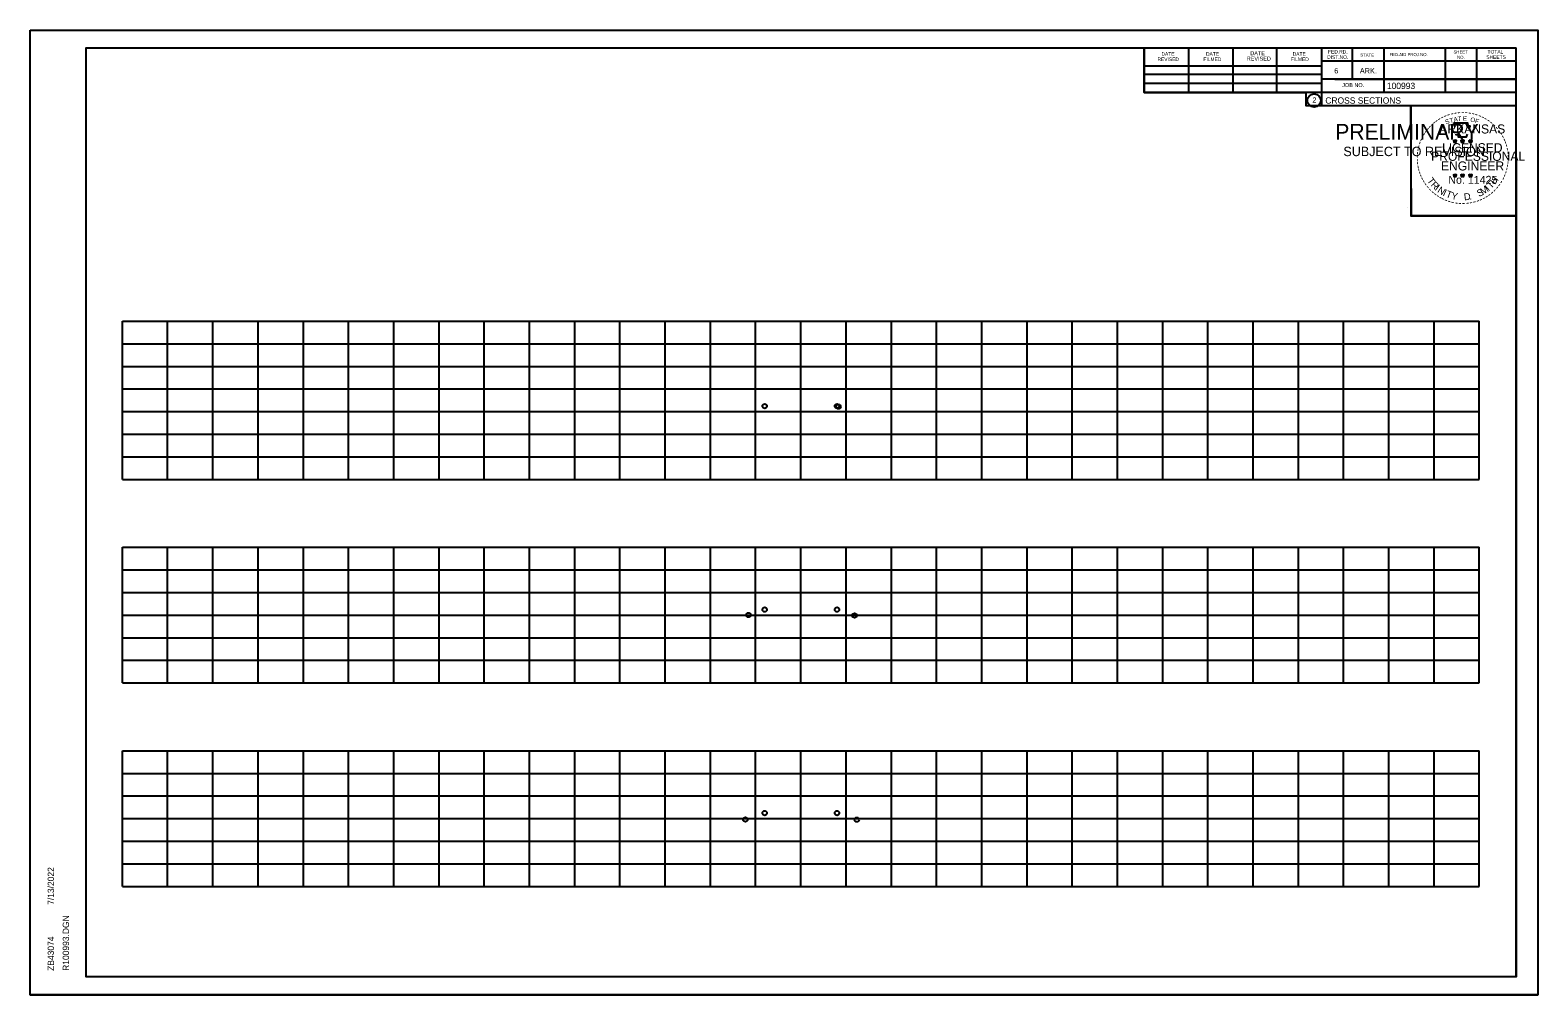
# Model space of a CAD drawing. Extents: x 4667 to 1632277, y -2100 to 724501.
# Drawn here: x 6302.5 to 6635.8, y -1750.4 to -1537.1 of the extents above; entities that cross this region are included whole.
import ezdxf

# ---------------------------------------------------------------- set-up
doc = ezdxf.new("R2010")
doc.units = 0
doc.layers.add('R_Grid', color=7, linetype='Continuous')
doc.layers.add('R_No Plot', color=7, linetype='Continuous')

msp = doc.modelspace()

# ---------------------------------------------------------------- linework, layer by layer
at = {"layer": 'R_Grid'}
for p, q in [((6322.86, -1601.44), (6622.86, -1601.44)), ((6322.86, -1636.44), (6322.86, -1601.44)), ((6332.86, -1636.44), (6332.86, -1601.44)), ((6342.86, -1636.44), (6342.86, -1601.44)), ((6352.86, -1636.44), (6352.86, -1601.44)), ((6362.86, -1636.44), (6362.86, -1601.44)), ((6372.86, -1636.44), (6372.86, -1601.44)), ((6382.86, -1636.44), (6382.86, -1601.44)), ((6392.86, -1636.44), (6392.86, -1601.44)), ((6402.86, -1636.44), (6402.86, -1601.44)), ((6412.86, -1636.44), (6412.86, -1601.44)), ((6422.86, -1636.44), (6422.86, -1601.44)), ((6432.86, -1636.44), (6432.86, -1601.44)), ((6442.86, -1636.44), (6442.86, -1601.44)), ((6452.86, -1636.44), (6452.86, -1601.44)), ((6462.86, -1636.44), (6462.86, -1601.44)), ((6472.86, -1636.44), (6472.86, -1601.44)), ((6482.86, -1636.44), (6482.86, -1601.44)), ((6492.86, -1636.44), (6492.86, -1601.44)), ((6502.86, -1636.44), (6502.86, -1601.44)), ((6512.86, -1636.44), (6512.86, -1601.44)), ((6522.86, -1636.44), (6522.86, -1601.44)), ((6532.86, -1636.44), (6532.86, -1601.44)), ((6542.86, -1636.44), (6542.86, -1601.44)), ((6552.86, -1636.44), (6552.86, -1601.44)), ((6562.86, -1636.44), (6562.86, -1601.44)), ((6572.86, -1636.44), (6572.86, -1601.44)), ((6582.86, -1636.44), (6582.86, -1601.44)), ((6592.86, -1636.44), (6592.86, -1601.44)), ((6602.86, -1636.44), (6602.86, -1601.44)), ((6612.86, -1636.44), (6612.86, -1601.44)), ((6622.86, -1636.44), (6622.86, -1601.44)), ((6322.86, -1606.44), (6622.86, -1606.44)), ((6322.86, -1611.44), (6622.86, -1611.44)), ((6322.86, -1616.44), (6622.86, -1616.44)), ((6322.86, -1621.44), (6622.86, -1621.44)), ((6322.86, -1626.44), (6622.86, -1626.44)), ((6322.86, -1631.44), (6622.86, -1631.44)), ((6322.86, -1636.44), (6622.86, -1636.44)), ((6322.86, -1651.44), (6622.86, -1651.44)), ((6322.86, -1681.44), (6322.86, -1651.44)), ((6332.86, -1681.44), (6332.86, -1651.44)), ((6342.86, -1681.44), (6342.86, -1651.44)), ((6352.86, -1681.44), (6352.86, -1651.44)), ((6362.86, -1681.44), (6362.86, -1651.44)), ((6372.86, -1681.44), (6372.86, -1651.44)), ((6382.86, -1681.44), (6382.86, -1651.44)), ((6392.86, -1681.44), (6392.86, -1651.44)), ((6402.86, -1681.44), (6402.86, -1651.44)), ((6412.86, -1681.44), (6412.86, -1651.44)), ((6422.86, -1681.44), (6422.86, -1651.44)), ((6432.86, -1681.44), (6432.86, -1651.44)), ((6442.86, -1681.44), (6442.86, -1651.44)), ((6452.86, -1681.44), (6452.86, -1651.44)), ((6462.86, -1681.44), (6462.86, -1651.44)), ((6472.86, -1681.44), (6472.86, -1651.44)), ((6482.86, -1681.44), (6482.86, -1651.44)), ((6492.86, -1681.44), (6492.86, -1651.44)), ((6502.86, -1681.44), (6502.86, -1651.44)), ((6512.86, -1681.44), (6512.86, -1651.44)), ((6522.86, -1681.44), (6522.86, -1651.44)), ((6532.86, -1681.44), (6532.86, -1651.44)), ((6542.86, -1681.44), (6542.86, -1651.44)), ((6552.86, -1681.44), (6552.86, -1651.44)), ((6562.86, -1681.44), (6562.86, -1651.44)), ((6572.86, -1681.44), (6572.86, -1651.44)), ((6582.86, -1681.44), (6582.86, -1651.44)), ((6592.86, -1681.44), (6592.86, -1651.44)), ((6602.86, -1681.44), (6602.86, -1651.44)), ((6612.86, -1681.44), (6612.86, -1651.44)), ((6622.86, -1681.44), (6622.86, -1651.44)), ((6322.86, -1656.44), (6622.86, -1656.44)), ((6322.86, -1661.44), (6622.86, -1661.44)), ((6322.86, -1666.44), (6622.86, -1666.44)), ((6322.86, -1671.44), (6622.86, -1671.44)), ((6322.86, -1676.44), (6622.86, -1676.44)), ((6322.86, -1681.44), (6622.86, -1681.44)), ((6322.86, -1696.44), (6622.86, -1696.44)), ((6322.86, -1726.44), (6322.86, -1696.44)), ((6332.86, -1726.44), (6332.86, -1696.44)), ((6342.86, -1726.44), (6342.86, -1696.44)), ((6352.86, -1726.44), (6352.86, -1696.44)), ((6362.86, -1726.44), (6362.86, -1696.44)), ((6372.86, -1726.44), (6372.86, -1696.44)), ((6382.86, -1726.44), (6382.86, -1696.44)), ((6392.86, -1726.44), (6392.86, -1696.44)), ((6402.86, -1726.44), (6402.86, -1696.44)), ((6412.86, -1726.44), (6412.86, -1696.44)), ((6422.86, -1726.44), (6422.86, -1696.44)), ((6432.86, -1726.44), (6432.86, -1696.44)), ((6442.86, -1726.44), (6442.86, -1696.44)), ((6452.86, -1726.44), (6452.86, -1696.44)), ((6462.86, -1726.44), (6462.86, -1696.44)), ((6472.86, -1726.44), (6472.86, -1696.44)), ((6482.86, -1726.44), (6482.86, -1696.44)), ((6492.86, -1726.44), (6492.86, -1696.44)), ((6502.86, -1726.44), (6502.86, -1696.44)), ((6512.86, -1726.44), (6512.86, -1696.44)), ((6522.86, -1726.44), (6522.86, -1696.44)), ((6532.86, -1726.44), (6532.86, -1696.44)), ((6542.86, -1726.44), (6542.86, -1696.44)), ((6552.86, -1726.44), (6552.86, -1696.44)), ((6562.86, -1726.44), (6562.86, -1696.44)), ((6572.86, -1726.44), (6572.86, -1696.44)), ((6582.86, -1726.44), (6582.86, -1696.44)), ((6592.86, -1726.44), (6592.86, -1696.44)), ((6602.86, -1726.44), (6602.86, -1696.44)), ((6612.86, -1726.44), (6612.86, -1696.44)), ((6622.86, -1726.44), (6622.86, -1696.44)), ((6322.86, -1701.44), (6622.86, -1701.44)), ((6322.86, -1706.44), (6622.86, -1706.44)), ((6322.86, -1711.44), (6622.86, -1711.44)), ((6322.86, -1716.44), (6622.86, -1716.44)), ((6322.86, -1721.44), (6622.86, -1721.44)), ((6322.86, -1726.44), (6622.86, -1726.44))]:
    msp.add_line(p, q, dxfattribs=at)
at = {"layer": 'R_No Plot'}
for p, q in [((6302.46, -1537.09), (6635.8, -1537.09)), ((6314.86, -1540.98), (6631.04, -1540.98)), ((6314.86, -1746.44), (6314.86, -1540.98)), ((6467.38, -1541.24), (6467.38, -1541.24)), ((6467.38, -1541.24), (6467.38, -1541.24)), ((6548.78, -1550.86), (6548.78, -1540.98)), ((6558.64, -1550.86), (6558.64, -1541.18)), ((6568.4, -1550.86), (6568.4, -1541.18)), ((6578.08, -1550.86), (6578.08, -1541.18)), ((6587.94, -1540.98), (6587.94, -1553.78)), ((6594.78, -1540.98), (6594.78, -1547.92)), ((6601.72, -1540.98), (6601.72, -1550.86)), ((6615.3, -1540.98), (6615.3, -1550.86)), ((6622.24, -1540.98), (6622.24, -1550.86)), ((6631.04, -1746.44), (6631.04, -1540.98)), ((6548.78, -1545), (6587.94, -1545)), ((6631.04, -1543.92), (6587.94, -1543.92)), ((6631.04, -1543.9), (6631.04, -1543.9)), ((6548.78, -1546.86), (6587.94, -1546.86)), ((6548.78, -1550.86), (6548.78, -1548.8)), ((6548.78, -1548.8), (6587.94, -1548.8)), ((6631.04, -1547.92), (6587.94, -1547.92)), ((6590.9, -1547.92), (6631.04, -1547.92)), ((6631.04, -1550.86), (6548.78, -1550.86)), ((6587.94, -1553.78), (6631.04, -1553.78)), ((6617.13, -1561.53), (6617.48, -1561.64)), ((6617.13, -1561.53), (6617.38, -1561.57)), ((6617.13, -1561.53), (6617.37, -1561.65)), ((6617.26, -1561.94), (6617.48, -1561.64)), ((6617.26, -1561.94), (6617.39, -1561.69)), ((6617.26, -1561.94), (6617.48, -1561.72)), ((6617.48, -1561.28), (6617.44, -1561.53)), ((6617.48, -1561.64), (6617.48, -1561.28)), ((6617.48, -1561.28), (6617.53, -1561.53)), ((6617.83, -1561.53), (6617.48, -1561.64)), ((6617.69, -1561.94), (6617.48, -1561.64)), ((6617.69, -1561.94), (6617.48, -1561.72)), ((6617.83, -1561.53), (6617.54, -1561.58)), ((6617.69, -1561.94), (6617.55, -1561.65)), ((6617.83, -1561.53), (6617.62, -1561.63)), ((6618.8, -1561.53), (6619.15, -1561.64)), ((6618.8, -1561.53), (6619.05, -1561.57)), ((6618.8, -1561.53), (6619.04, -1561.65)), ((6618.93, -1561.94), (6619.15, -1561.64)), ((6618.93, -1561.94), (6619.06, -1561.69)), ((6618.93, -1561.94), (6619.15, -1561.72)), ((6619.15, -1561.28), (6619.11, -1561.53)), ((6619.15, -1561.64), (6619.15, -1561.28)), ((6619.15, -1561.28), (6619.2, -1561.53)), ((6619.5, -1561.53), (6619.15, -1561.64)), ((6619.36, -1561.94), (6619.15, -1561.64)), ((6619.36, -1561.94), (6619.15, -1561.72)), ((6619.5, -1561.53), (6619.21, -1561.58)), ((6619.36, -1561.94), (6619.22, -1561.65)), ((6619.5, -1561.53), (6619.29, -1561.63)), ((6620.56, -1561.54), (6620.91, -1561.65)), ((6620.56, -1561.54), (6620.82, -1561.59)), ((6620.56, -1561.54), (6620.8, -1561.66)), ((6620.7, -1561.95), (6620.91, -1561.65)), ((6620.7, -1561.95), (6620.82, -1561.71)), ((6620.7, -1561.95), (6620.91, -1561.73)), ((6620.91, -1561.29), (6620.87, -1561.54)), ((6620.91, -1561.65), (6620.91, -1561.29)), ((6620.91, -1561.29), (6620.96, -1561.54)), ((6621.26, -1561.54), (6620.91, -1561.65)), ((6621.13, -1561.95), (6620.91, -1561.65)), ((6621.13, -1561.95), (6620.91, -1561.74)), ((6621.26, -1561.54), (6620.97, -1561.59)), ((6621.13, -1561.95), (6620.99, -1561.66)), ((6621.26, -1561.54), (6621.06, -1561.64)), ((6617.13, -1569.1), (6617.47, -1569.21)), ((6617.13, -1569.1), (6617.38, -1569.15)), ((6617.13, -1569.1), (6617.36, -1569.22)), ((6617.26, -1569.51), (6617.47, -1569.21)), ((6617.26, -1569.51), (6617.38, -1569.27)), ((6617.26, -1569.51), (6617.47, -1569.29)), ((6617.47, -1568.85), (6617.43, -1569.1)), ((6617.47, -1569.21), (6617.47, -1568.85)), ((6617.47, -1568.85), (6617.52, -1569.1)), ((6617.82, -1569.1), (6617.47, -1569.21)), ((6617.69, -1569.51), (6617.47, -1569.21)), ((6617.69, -1569.51), (6617.47, -1569.3)), ((6617.82, -1569.1), (6617.54, -1569.15)), ((6617.69, -1569.51), (6617.55, -1569.22)), ((6617.82, -1569.1), (6617.62, -1569.2)), ((6618.79, -1569.1), (6619.14, -1569.21)), ((6618.79, -1569.1), (6619.05, -1569.15)), ((6618.79, -1569.1), (6619.03, -1569.22)), ((6618.93, -1569.51), (6619.14, -1569.21)), ((6618.93, -1569.51), (6619.05, -1569.27)), ((6618.93, -1569.51), (6619.14, -1569.29)), ((6619.14, -1568.85), (6619.1, -1569.1)), ((6619.14, -1569.21), (6619.14, -1568.85)), ((6619.14, -1568.85), (6619.19, -1569.1)), ((6619.49, -1569.1), (6619.14, -1569.21)), ((6619.36, -1569.51), (6619.14, -1569.21)), ((6619.36, -1569.51), (6619.14, -1569.3)), ((6619.49, -1569.1), (6619.2, -1569.15)), ((6619.36, -1569.51), (6619.22, -1569.22)), ((6619.49, -1569.1), (6619.29, -1569.2)), ((6620.56, -1569.11), (6620.91, -1569.22)), ((6620.56, -1569.11), (6620.81, -1569.16)), ((6620.56, -1569.11), (6620.8, -1569.23)), ((6620.69, -1569.52), (6620.91, -1569.22)), ((6620.69, -1569.52), (6620.82, -1569.28)), ((6620.69, -1569.52), (6620.91, -1569.3)), ((6620.91, -1568.86), (6620.87, -1569.11)), ((6620.91, -1569.22), (6620.91, -1568.86)), ((6620.91, -1568.86), (6620.96, -1569.11)), ((6621.26, -1569.11), (6620.91, -1569.22)), ((6621.12, -1569.52), (6620.91, -1569.22)), ((6621.12, -1569.52), (6620.91, -1569.31)), ((6621.26, -1569.11), (6620.97, -1569.16)), ((6621.12, -1569.52), (6620.99, -1569.23)), ((6621.26, -1569.11), (6621.05, -1569.21)), ((6607.08, -1576.24), (6607.08, -1576.24)), ((6314.86, -1746.44), (6314.86, -1746.44)), ((6631.04, -1746.44), (6314.86, -1746.44)), ((6302.46, -1750.42), (6635.8, -1750.42))]:
    msp.add_line(p, q, dxfattribs=at)
for points in [[(6302.46, -1537.09), (6635.8, -1537.09), (6635.8, -1750.43), (6302.46, -1750.43)], [(6548.78, -1540.98), (6548.78, -1550.86), (6584.52, -1550.86), (6584.52, -1553.78), (6607.72, -1553.78), (6607.72, -1578.12), (6631.04, -1578.12), (6631.04, -1746.44), (6314.86, -1746.44), (6314.86, -1540.98)], [(6607.72, -1553.78), (6630.92, -1553.78), (6631.04, -1578.12), (6607.84, -1578.12)]]:
    msp.add_lwpolyline(points, close=True, dxfattribs=at)
for points in [[(6617.17, -1557.65), (6617.44, -1558.48)], [(6620.68, -1558.57), (6620.82, -1558.29), (6620.14, -1558.31), (6620.29, -1557.65), (6617.17, -1557.65)], [(6617.48, -1561.28), (6617.69, -1561.94), (6617.13, -1561.53), (6617.83, -1561.53), (6617.26, -1561.94), (6617.48, -1561.28)], [(6617.66, -1560.07), (6617.66, -1560.16), (6618.23, -1560.18), (6618.17, -1560.65), (6620.04, -1560.65), (6620.24, -1560.12)], [(6619.15, -1561.28), (6619.36, -1561.94), (6618.8, -1561.53), (6619.5, -1561.53), (6618.93, -1561.94), (6619.15, -1561.28)], [(6620.91, -1561.29), (6621.13, -1561.95), (6620.56, -1561.54), (6621.26, -1561.54), (6620.7, -1561.95), (6620.91, -1561.29)], [(6617.47, -1568.85), (6617.69, -1569.51), (6617.13, -1569.1), (6617.82, -1569.1), (6617.26, -1569.51), (6617.47, -1568.85)], [(6619.14, -1568.85), (6619.36, -1569.51), (6618.79, -1569.1), (6619.49, -1569.1), (6618.93, -1569.51), (6619.14, -1568.85)], [(6620.91, -1568.86), (6621.12, -1569.52), (6620.56, -1569.11), (6621.26, -1569.11), (6620.69, -1569.52), (6620.91, -1568.86)]]:
    msp.add_lwpolyline(points, dxfattribs=at)
for centre, radius in [((6586.33, -1552.65), 1.47), ((6617.48, -1561.64), 0.172), ((6617.48, -1561.64), 0.145), ((6617.48, -1561.64), 0.116), ((6617.48, -1561.64), 0.0991), ((6617.48, -1561.64), 0.0747), ((6617.48, -1561.64), 0.0495), ((6617.48, -1561.64), 0.0296), ((6619.15, -1561.64), 0.172), ((6619.15, -1561.64), 0.145), ((6619.15, -1561.64), 0.116), ((6619.15, -1561.64), 0.0991), ((6619.15, -1561.64), 0.0747), ((6619.15, -1561.64), 0.0495), ((6619.15, -1561.64), 0.0296), ((6620.91, -1561.65), 0.172), ((6620.91, -1561.65), 0.145), ((6620.91, -1561.65), 0.116), ((6620.91, -1561.65), 0.0991), ((6620.91, -1561.65), 0.0747), ((6620.91, -1561.65), 0.0495), ((6620.91, -1561.65), 0.0296), ((6617.47, -1569.21), 0.172), ((6617.47, -1569.21), 0.145), ((6617.47, -1569.21), 0.116), ((6617.47, -1569.21), 0.0991), ((6617.47, -1569.21), 0.0747), ((6617.47, -1569.21), 0.0495), ((6617.47, -1569.21), 0.0296), ((6619.14, -1569.21), 0.172), ((6619.14, -1569.21), 0.145), ((6619.14, -1569.21), 0.116), ((6619.14, -1569.21), 0.0991), ((6619.14, -1569.21), 0.0747), ((6619.14, -1569.21), 0.0495), ((6619.14, -1569.21), 0.0296), ((6620.91, -1569.22), 0.172), ((6620.91, -1569.22), 0.145), ((6620.91, -1569.22), 0.116), ((6620.91, -1569.22), 0.0991), ((6620.91, -1569.22), 0.0747), ((6620.91, -1569.22), 0.0495), ((6620.91, -1569.22), 0.0296), ((6464.86, -1620.23), 0.5), ((6480.86, -1620.23), 0.5), ((6481.18, -1620.34), 0.5), ((6461.27, -1666.43), 0.5), ((6464.86, -1665.23), 0.5), ((6480.86, -1665.23), 0.5), ((6484.73, -1666.52), 0.5), ((6464.86, -1710.23), 0.5), ((6480.86, -1710.23), 0.5), ((6460.58, -1711.66), 0.5), ((6485.24, -1711.69), 0.5)]:
    msp.add_circle(centre, radius, dxfattribs=at)

# ---------------------------------------------------------------- texts
for s, height, rotation, p in [('REVISED', 0.782, 360, (6551.7, -1543.92)), ('DATE', 0.782, 360, (6552.58, -1542.74)), ('FILMED', 0.782, 360, (6561.86, -1543.92)), ('DATE', 0.782, 360, (6562.44, -1542.74)), ('REVISED', 0.879, 360, (6571.44, -1543.82)), ('DATE', 0.879, 360, (6572.22, -1542.64)), ('FILMED', 0.782, 360, (6581.2, -1543.92)), ('DATE', 0.782, 360, (6581.6, -1542.74)), ('DIST.NO.', 0.782, 360, (6589.22, -1543.44)), ('FED.RD.', 0.782, 360, (6589.42, -1542.26)), ('STATE', 0.684, 360, (6596.54, -1542.94)), ('FED.AID PROJ.NO.', 0.684, 360, (6603, -1542.84)), ('SHEET', 0.684, 360, (6617.16, -1542.26)), ('NO.', 0.684, 360, (6617.94, -1543.44)), ('SHEETS', 0.782, 360, (6624.4, -1543.44)), ('TOTAL', 0.782, 360, (6624.68, -1542.26)), ('6', 1.17, 360, (6590.78, -1546.66)), ('ARK.', 1.172, 360, (6596.44, -1546.66)), ('JOB NO.', 0.879, 360, (6592.54, -1549.68)), ('100993', 1.4, 360, (6602.42, -1550.12)), ('2', 1.17, 360, (6585.95, -1553.14)), ('CROSS SECTIONS', 1.4, 360, (6588.81, -1553.35)), ('-', 1.6, 34.0636, (6614.05, -1557.48)), ('-', 1.6, 28.7918, (6614.65, -1557.11)), ('-', 1.6, 24.3072, (6615.28, -1556.79)), ('-', 1.6, 19.1761, (6615.92, -1556.52)), ('T', 1, 16.4036, (6616.44, -1557.64)), ('-', 1.6, 13.6301, (6616.67, -1556.28)), ('A', 1, 11.2132, (6617.26, -1557.39)), ('-', 1.6, 10.2193, (6617.35, -1556.12)), ('T', 1, 6.0228, (6618.11, -1557.23)), ('-', 1.6, 5.8968, (6618.07, -1556.01)), ('-', 1.6, 0.1862, (6618.85, -1555.94)), ('E', 1, 0.8323, (6619.22, -1557.12)), ('-', 1.6, 357.743, (6619.57, -1555.95)), ('-', 1.6, 352.1617, (6620.31, -1556.01)), ('O', 1, 350.4515, (6620.82, -1557.33)), ('-', 1.6, 347.2049, (6621.03, -1556.12)), ('F', 1, 340.0707, (6621.78, -1557.55)), ('-', 1.6, 342.3362, (6621.67, -1556.28)), ('-', 1.6, 337.8551, (6622.4, -1556.5)), ('-', 1.6, 334.1211, (6623.03, -1556.77)), ('-', 1.6, 329.6409, (6623.61, -1557.05)), ('PRELIMINARY', 3.5, 360, (6591, -1561.32)), ('DWB', 0.01, 360, (6591.74, -1559.47)), ('-', 1.6, 58.0706, (6610.98, -1560.73)), ('-', 1.6, 54.2325, (6611.3, -1560.2)), ('-', 1.6, 50.6142, (6611.72, -1559.63)), ('-', 1.6, 48.423, (6612.12, -1559.15)), ('-', 1.6, 42.9622, (6612.57, -1558.67)), ('-', 1.6, 38.9507, (6613, -1558.25)), ('-', 1.6, 36.2317, (6613.48, -1557.88)), ('ARKANSAS', 2, 360, (6614.02, -1559.94)), ('S', 1, 21.594, (6615.52, -1557.97)), ('-', 1.6, 325.8627, (6624.26, -1557.42)), ('-', 1.6, 320.5297, (6624.87, -1557.84)), ('-', 1.6, 315.5786, (6625.46, -1558.33)), ('-', 1.6, 309.8797, (6626.03, -1558.88)), ('-', 1.6, 306.6522, (6626.56, -1559.48)), ('-', 1.4, 303.6753, (6627.04, -1560.05)), ('SUBJECT TO REVISION', 2.0751, 360, (6592.8, -1564.95)), ('-', 1.6, 81.2013, (6609.86, -1564.01)), ('-', 1.6, 75.461, (6609.99, -1563.3)), ('-', 1.6, 72.3945, (6610.19, -1562.58)), ('-', 1.6, 67.7743, (6610.41, -1561.95)), ('-', 1.6, 62.8713, (6610.66, -1561.34)), ('LICENSED', 2, 360, (6614.62, -1564.09)), ('DWB', 0.01, 360, (6617.47, -1561.65)), ('DWB', 0.01, 360, (6619.14, -1561.65)), ('DWB', 0.01, 360, (6620.9, -1561.66)), ('-', 1.6, 299.6684, (6627.36, -1560.66)), ('-', 1.6, 294.6628, (6627.69, -1561.27)), ('-', 1.6, 290.5728, (6627.94, -1561.85)), ('-', 1.6, 285.1233, (6628.18, -1562.43)), ('-', 1.6, 280.5493, (6628.38, -1563.17)), ('-', 1.6, 94.1959, (6609.79, -1566.13)), ('-', 1.6, 89.0622, (6609.76, -1565.4)), ('-', 1.6, 98.9479, (6609.86, -1566.79)), ('-', 1.6, 85.1863, (6609.78, -1564.7)), ('PROFESSIONAL', 2, 360, (6612.2, -1565.99)), ('ENGINEER', 2, 360, (6614.38, -1568.12)), ('-', 1.6, 263.5172, (6628.62, -1565.96)), ('-', 1.6, 276.5962, (6628.54, -1563.94)), ('-', 1.6, 274.3301, (6628.6, -1564.66)), ('-', 1.6, 269.9407, (6628.63, -1565.29)), ('-', 1.6, 101.7149, (6610, -1567.53)), ('-', 1.6, 105.4578, (6610.16, -1568.12)), ('-', 1.6, 109.0874, (6610.38, -1568.75)), ('-', 1.6, 114.0643, (6610.63, -1569.35)), ('-', 1.6, 115.7289, (6610.93, -1569.97)), ('T', 1.54, 306.0406, (6611.23, -1570.38)), ('No. 11425', 1.757, 360, (6616.01, -1571.07)), ('DWB', 0.01, 360, (6617.46, -1569.22)), ('DWB', 0.01, 360, (6619.13, -1569.22)), ('DWB', 0.01, 360, (6620.9, -1569.23)), ('H', 1.54, 54.6088, (6626.35, -1571.34)), ('-', 1.6, 244.6197, (6627.77, -1569.31)), ('-', 1.6, 247.8887, (6628.03, -1568.68)), ('-', 1.6, 252.8681, (6628.25, -1568.01)), ('-', 1.6, 255.7626, (6628.43, -1567.29)), ('-', 1.6, 260.9953, (6628.54, -1566.61)), ('-', 1.6, 120.4471, (6611.29, -1570.55)), ('-', 1.6, 125.8934, (6611.69, -1571.11)), ('-', 1.6, 130.7181, (6612.16, -1571.67)), ('-', 1.6, 134.2238, (6612.67, -1572.21)), ('R', 1.54, 314.005, (6612, -1571.42)), ('-', 1.6, 138.9338, (6613.2, -1572.68)), ('-', 1.6, 144.6463, (6613.75, -1573.08)), ('I', 1.54, 321.9694, (6612.9, -1572.35)), ('N', 1.54, 326.5002, (6613.46, -1572.83)), ('I', 1.54, 335.3603, (6614.67, -1573.61)), ('T', 1.54, 339.8912, (6615.33, -1573.94)), ('Y', 1.54, 347.8556, (6616.55, -1574.39)), ('D', 1.54, 6.3969, (6619.53, -1574.74)), ('S', 1.54, 26.9312, (6622.78, -1574.01)), ('M', 1.54, 32.6563, (6623.62, -1573.61)), ('I', 1.54, 42.1136, (6624.9, -1572.76)), ('T', 1.54, 46.6444, (6625.46, -1572.28)), ('-', 1.6, 215.7363, (6624.99, -1572.83)), ('-', 1.6, 221.0851, (6625.54, -1572.35)), ('-', 1.6, 225.7653, (6626.06, -1571.84)), ('-', 1.6, 231.2538, (6626.54, -1571.28)), ('-', 1.6, 233.8452, (6626.97, -1570.71)), ('-', 1.6, 239.0712, (6627.37, -1570.06)), ('-', 1.6, 148.0898, (6614.32, -1573.45)), ('-', 1.6, 151.5704, (6614.89, -1573.78)), ('-', 1.6, 154.6002, (6615.42, -1574.02)), ('-', 1.6, 158.5612, (6616.04, -1574.28)), ('-', 1.6, 162.7983, (6616.73, -1574.49)), ('-', 1.6, 167.5555, (6617.44, -1574.66)), ('-', 1.6, 173.1155, (6618.21, -1574.77)), ('-', 1.6, 176.5183, (6618.96, -1574.82)), ('-', 1.6, 181.5918, (6619.71, -1574.8)), ('-', 1.6, 185.8167, (6620.52, -1574.72)), ('-', 1.6, 191.2858, (6621.25, -1574.59)), ('.', 1.54, 13.7642, (6620.73, -1574.62)), ('-', 1.6, 195.4743, (6621.98, -1574.39)), ('-', 1.6, 200.7184, (6622.66, -1574.15)), ('-', 1.6, 204.2516, (6623.28, -1573.88)), ('-', 1.6, 207.3568, (6623.9, -1573.56)), ('-', 1.6, 212.2491, (6624.46, -1573.21)), ('7/13/2022', 1.4, 90, (6307.73, -1730.52)), ('R100993.DGN', 1.4, 90, (6311.06, -1745.12)), ('ZB43074', 1.4, 90, (6307.73, -1745.12))]:
    msp.add_text(s, height=height, rotation=rotation, dxfattribs=at).set_placement(p)

doc.saveas('drawing.dxf')
